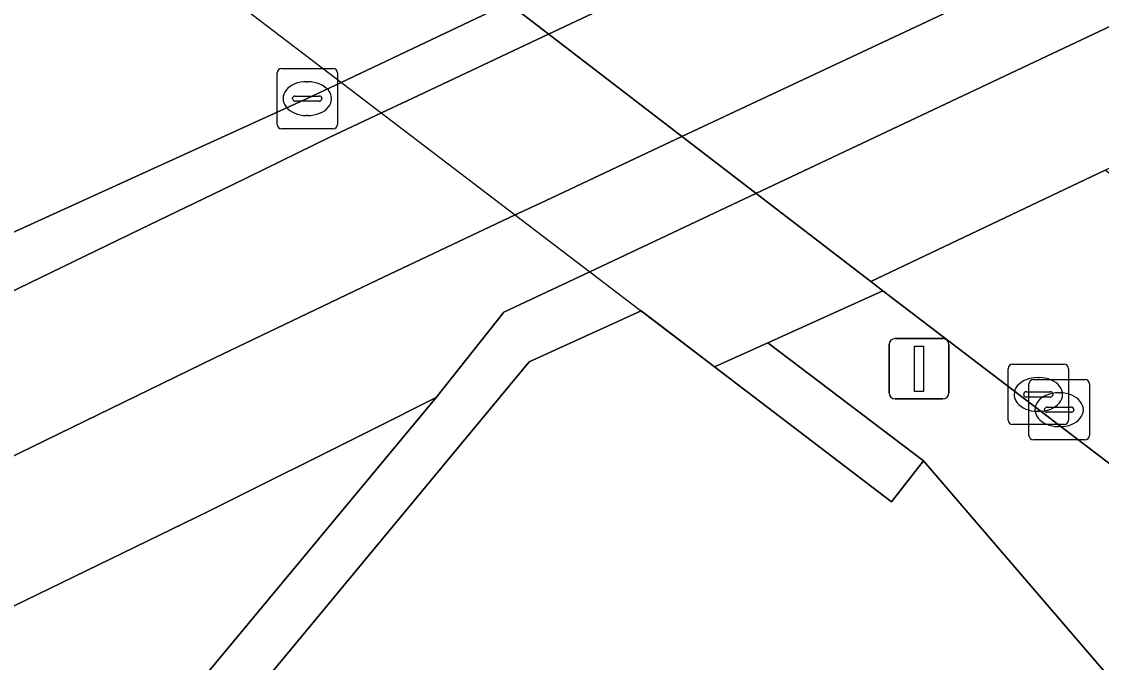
# Model space of a CAD drawing. Extents: x 158086 to 159499, y 382904 to 383981.
# Drawn here: x 158888.57 to 158906.46, y 383804 to 383814.61 of the extents above; entities that cross this region are included whole.
import ezdxf

# ---------------------------------------------------------------- set-up
doc = ezdxf.new("R2010")
doc.units = 0
for name, color, linetype in [('IMGEO_Berm_gesloten', 7, 'Continuous'), ('IMGEO_Berm_groen', 7, 'Continuous'), ('IMGEO_Berm_open', 7, 'Continuous'), ('IMGEO_Dek', 7, 'Continuous'), ('IMGEO_Fietspad_gesloten', 7, 'Continuous'), ('IMGEO_Groenvoorziening', 7, 'Continuous'), ('IMGEO_Hek', 7, 'Continuous'), ('IMGEO_Kolk', 7, 'Continuous'), ('IMGEO_Lichtmast', 7, 'Continuous'), ('IMGEO_Muur', 7, 'Continuous'), ('IMGEO_Rijbaan_regionaal_gesloten', 7, 'Continuous'), ('IMGEO_Voetpad_open', 7, 'Continuous')]:
    doc.layers.add(name, color=color, linetype=linetype)

msp = doc.modelspace()

# ---------------------------------------------------------------- linework, layer by layer
at = {"layer": 'IMGEO_Berm_gesloten'}
msp.add_lwpolyline([(158882.975, 383825.407), (158880.202, 383824.022), (158900.05, 383808.897), (158900.932, 383809.295), (158902.837, 383810.155), (158902.638, 383810.308)], close=True, dxfattribs=at)
at = {"layer": 'IMGEO_Berm_groen'}
msp.add_lwpolyline([(158935.088, 383785.597), (158919.894, 383797.171), (158918.946, 383795.963), (158918.201, 383796.553), (158919.136, 383797.732), (158902.837, 383810.155), (158900.932, 383809.295), (158903.511, 383807.338), (158912.45, 383796.934), (158931.369, 383782.148)], dxfattribs=at)
at = {"layer": 'IMGEO_Berm_open'}
for points in [[(158932.913, 383831.885), (158918.636, 383825.211), (158916.499, 383824.207), (158915.8, 383823.88), (158913.705, 383822.898), (158912.976, 383822.556), (158910.313, 383821.304), (158906.503, 383819.512), (158905.989, 383819.27), (158905.514, 383819.046), (158904.384, 383818.525), (158903.929, 383818.315), (158900.047, 383816.527), (158899.414, 383816.235), (158896.634, 383814.918), (158894.296, 383813.81), (158893.868, 383813.608), (158893.304, 383813.34), (158885.805, 383809.927), (158878.263, 383806.583)], [(158897.298, 383814.408), (158899.765, 383815.572), (158900.71, 383816.02), (158904.549, 383817.84), (158905.002, 383818.055), (158905.859, 383818.462), (158906.601, 383818.803), (158907.118, 383819.041), (158910.961, 383820.809), (158913.307, 383821.888), (158914.362, 383822.396), (158916.435, 383823.395), (158917.116, 383823.736)], [(158869.181, 383800.819), (158890.542, 383811.178), (158892.054, 383811.904), (158893.68, 383812.701), (158894.531, 383813.103), (158894.956, 383813.303), (158897.298, 383814.408)]]:
    msp.add_lwpolyline(points, dxfattribs=at)
at = {"layer": 'IMGEO_Dek'}
msp.add_lwpolyline([(158902.912, 383834.582), (158888.17, 383828.002), (158880.202, 383824.022), (158900.05, 383808.897), (158900.932, 383809.295), (158902.837, 383810.155), (158902.638, 383810.308), (158909.887, 383813.753), (158912.434, 383814.964), (158919.618, 383818.379), (158919.85, 383818.202), (158921.81, 383819.051), (158922.73, 383819.45)], close=True, dxfattribs=at)
at = {"layer": 'IMGEO_Fietspad_gesloten'}
for points in [[(158917.116, 383823.736), (158916.435, 383823.395), (158914.362, 383822.396), (158913.307, 383821.888), (158910.961, 383820.809), (158907.118, 383819.041), (158906.601, 383818.803), (158905.859, 383818.462), (158905.002, 383818.055), (158904.549, 383817.84), (158900.71, 383816.02), (158899.765, 383815.572), (158897.298, 383814.408), (158894.956, 383813.303), (158894.531, 383813.103), (158893.68, 383812.701), (158892.054, 383811.904), (158890.542, 383811.178), (158869.181, 383800.819)], [(158902.935, 383814.319), (158906.785, 383816.128), (158907.25, 383816.346), (158908.842, 383817.095), (158909.346, 383817.332), (158913.168, 383819.126), (158914.389, 383819.699), (158916.584, 383820.698), (158917.121, 383820.942), (158918.648, 383821.705), (158919.356, 383822.026)], [(158870.191, 383798.538), (158891.775, 383809.045), (158894.46, 383810.332), (158896.747, 383811.414), (158897.164, 383811.609), (158899.509, 383812.71), (158902.935, 383814.319)]]:
    msp.add_lwpolyline(points, dxfattribs=at)
at = {"layer": 'IMGEO_Groenvoorziening'}
for points in [[(158931.369, 383782.148), (158912.45, 383796.934), (158903.511, 383807.338), (158902.982, 383806.662), (158900.05, 383808.897), (158899.339, 383809.439), (158898.836, 383809.822), (158896.979, 383808.979), (158890.681, 383801.381), (158891.515, 383800.783), (158891.348, 383800.497), (158895.631, 383796.336), (158900.472, 383794.878), (158901.622, 383793.708), (158913.446, 383786.132), (158925.758, 383777.487)], [(158900.081, 383787.037), (158893.749, 383791.597), (158889.835, 383801.645), (158895.436, 383808.391), (158894.396, 383807.865), (158891.662, 383806.502), (158871.891, 383796.892)]]:
    msp.add_lwpolyline(points, dxfattribs=at)
at = {"layer": 'IMGEO_Hek'}
msp.add_lwpolyline([(158880.202, 383824.022), (158900.05, 383808.897)], dxfattribs=at)
at = {"layer": 'IMGEO_Kolk'}
for p, q in [((158892.803, 383812.913), (158892.803, 383813.765)), ((158892.878, 383813.839), (158893.73, 383813.839)), ((158893.804, 383813.765), (158893.804, 383812.913)), ((158893.291, 383813.619), (158893.316, 383813.619)), ((158893.062, 383813.333), (158893.062, 383813.345)), ((158893.105, 383813.382), (158893.503, 383813.382)), ((158893.546, 383813.345), (158893.546, 383813.333)), ((158893.5, 383813.296), (158893.102, 383813.296)), ((158893.314, 383813.059), (158893.289, 383813.059)), ((158893.73, 383812.839), (158892.878, 383812.839)), ((158904.911, 383808.014), (158904.911, 383808.866)), ((158904.986, 383808.94), (158905.838, 383808.94)), ((158905.912, 383808.866), (158905.912, 383808.014)), ((158905.331, 383808.687), (158906.183, 383808.687)), ((158905.399, 383808.72), (158905.424, 383808.72)), ((158905.256, 383807.761), (158905.256, 383808.613)), ((158906.257, 383808.613), (158906.257, 383807.761)), ((158905.17, 383808.434), (158905.17, 383808.446)), ((158905.608, 383808.397), (158905.21, 383808.397)), ((158905.213, 383808.483), (158905.611, 383808.483)), ((158905.654, 383808.446), (158905.654, 383808.434)), ((158905.744, 383808.467), (158905.769, 383808.467)), ((158905.422, 383808.16), (158905.397, 383808.16)), ((158905.515, 383808.181), (158905.515, 383808.193)), ((158905.558, 383808.23), (158905.956, 383808.23)), ((158905.999, 383808.193), (158905.999, 383808.181)), ((158905.953, 383808.144), (158905.555, 383808.144)), ((158905.838, 383807.94), (158904.986, 383807.94)), ((158905.767, 383807.907), (158905.742, 383807.907)), ((158906.183, 383807.687), (158905.331, 383807.687))]:
    msp.add_line(p, q, dxfattribs=at)
for points in [[(158892.803, 383812.913), (158892.803, 383813.765)], [(158892.878, 383813.839), (158893.73, 383813.839)], [(158893.804, 383813.765), (158893.804, 383812.913)], [(158893.73, 383812.839), (158892.878, 383812.839)], [(158904.911, 383808.014), (158904.911, 383808.866)], [(158904.986, 383808.94), (158905.838, 383808.94)], [(158905.912, 383808.866), (158905.912, 383808.014)], [(158905.331, 383808.687), (158906.183, 383808.687)], [(158905.256, 383807.761), (158905.256, 383808.613)], [(158906.257, 383808.613), (158906.257, 383807.761)], [(158905.838, 383807.94), (158904.986, 383807.94)], [(158906.183, 383807.687), (158905.331, 383807.687)]]:
    msp.add_lwpolyline(points, dxfattribs=at)
for centre, radius, start, end in [((158892.88, 383813.763), 0.0765, 91.552, 178.448), ((158892.88, 383813.763), 0.0765, 91.552, 178.448), ((158893.728, 383813.763), 0.0765, 1.552, 88.448), ((158893.728, 383813.763), 0.0765, 1.552, 88.448), ((158893.102, 383813.342), 0.0403, 85.8775, 175.7526), ((158893.099, 383813.332), 0.0366, 178.938, 274.7102), ((158893.503, 383813.339), 0.043, 264.8664, 352.4533), ((158893.507, 383813.344), 0.0386, 1.7309, 96.639), ((158892.88, 383812.915), 0.0765, 181.552, 268.448), ((158892.88, 383812.915), 0.0765, 181.552, 268.448), ((158893.728, 383812.915), 0.0765, 271.552, 358.448), ((158893.728, 383812.915), 0.0765, 271.552, 358.448), ((158904.988, 383808.864), 0.0765, 91.552, 178.448), ((158904.988, 383808.864), 0.0765, 91.552, 178.448), ((158905.836, 383808.864), 0.0765, 1.552, 88.448), ((158905.836, 383808.864), 0.0765, 1.552, 88.448), ((158905.333, 383808.611), 0.0765, 91.552, 178.448), ((158905.333, 383808.611), 0.0765, 91.552, 178.448), ((158906.181, 383808.611), 0.0765, 1.552, 88.448), ((158906.181, 383808.611), 0.0765, 1.552, 88.448), ((158905.21, 383808.443), 0.0403, 85.8775, 175.7526), ((158905.207, 383808.433), 0.0366, 178.938, 274.7102), ((158905.611, 383808.44), 0.043, 264.8664, 352.4533), ((158905.615, 383808.445), 0.0386, 1.7309, 96.639), ((158905.555, 383808.19), 0.0403, 85.8775, 175.7526), ((158905.552, 383808.18), 0.0366, 178.938, 274.7102), ((158905.956, 383808.187), 0.043, 264.8664, 352.4533), ((158905.96, 383808.192), 0.0386, 1.7309, 96.639), ((158904.988, 383808.016), 0.0765, 181.552, 268.448), ((158904.988, 383808.016), 0.0765, 181.552, 268.448), ((158905.836, 383808.016), 0.0765, 271.552, 358.448), ((158905.836, 383808.016), 0.0765, 271.552, 358.448), ((158905.333, 383807.763), 0.0765, 181.552, 268.448), ((158905.333, 383807.763), 0.0765, 181.552, 268.448), ((158906.181, 383807.763), 0.0765, 271.552, 358.448), ((158906.181, 383807.763), 0.0765, 271.552, 358.448)]:
    msp.add_arc(centre, radius, start, end, dxfattribs=at)
for centre, major_axis, ratio, start_param, end_param in [((158893.29, 383813.339), (-0.387, 0.002), 0.722429, 4.712389, 7.853982), ((158893.315, 383813.339), (-0.39, 0.002), 0.717154, 1.570796, 4.712389), ((158905.398, 383808.44), (-0.387, 0.002), 0.722429, 4.712389, 7.853982), ((158905.423, 383808.44), (-0.39, 0.002), 0.717154, 1.570796, 4.712389), ((158905.743, 383808.187), (-0.387, 0.002), 0.722429, 4.712389, 7.853982), ((158905.768, 383808.187), (-0.39, 0.002), 0.717154, 1.570796, 4.712389)]:
    msp.add_ellipse(centre, major_axis=major_axis, ratio=ratio, start_param=start_param, end_param=end_param, dxfattribs=at)
at = {"layer": 'IMGEO_Lichtmast'}
for p, q in [((158902.939, 383808.466), (158902.939, 383809.266)), ((158902.939, 383809.266), (158902.939, 383808.466)), ((158903.039, 383809.366), (158903.829, 383809.366)), ((158903.829, 383809.366), (158903.039, 383809.366)), ((158903.929, 383809.266), (158903.929, 383808.466)), ((158903.929, 383808.466), (158903.929, 383809.266)), ((158903.829, 383808.366), (158903.039, 383808.366)), ((158903.039, 383808.366), (158903.829, 383808.366))]:
    msp.add_line(p, q, dxfattribs=at)
msp.add_lwpolyline([(158903.359, 383809.241), (158903.509, 383809.241), (158903.509, 383808.491), (158903.359, 383808.491), (158903.359, 383809.241)], dxfattribs=at)
for centre, start, end in [((158903.039, 383809.266), 90, 180), ((158903.039, 383809.266), 90, 180), ((158903.829, 383809.266), 0, 90), ((158903.829, 383809.266), 360, 90), ((158903.039, 383808.466), 180, 270), ((158903.039, 383808.466), 180, 270), ((158903.829, 383808.466), 270, 0), ((158903.829, 383808.466), 270, 0)]:
    msp.add_arc(centre, 0.1, start, end, dxfattribs=at)
at = {"layer": 'IMGEO_Muur'}
msp.add_lwpolyline([(158907.998, 383815.199), (158900.733, 383811.77), (158897.983, 383810.472), (158896.562, 383809.802), (158895.436, 383808.391), (158889.835, 383801.645), (158891.348, 383800.497), (158891.515, 383800.783), (158890.681, 383801.381), (158896.979, 383808.979), (158898.836, 383809.822), (158899.339, 383809.439), (158900.05, 383808.897), (158900.932, 383809.295), (158902.837, 383810.155), (158902.638, 383810.308), (158906.518, 383812.152)], dxfattribs=at)
msp.add_lwpolyline([(158902.982, 383806.662), (158903.511, 383807.338), (158900.932, 383809.295), (158900.05, 383808.897)], close=True, dxfattribs=at)
at = {"layer": 'IMGEO_Rijbaan_regionaal_gesloten'}
for points in [[(158885.805, 383809.927), (158893.304, 383813.34), (158893.868, 383813.608), (158894.296, 383813.81), (158896.634, 383814.918), (158899.414, 383816.235), (158900.047, 383816.527), (158903.929, 383818.315), (158904.384, 383818.525), (158905.514, 383819.046), (158905.989, 383819.27), (158906.503, 383819.512), (158910.313, 383821.304), (158912.976, 383822.556), (158913.705, 383822.898), (158915.8, 383823.88), (158916.499, 383824.207), (158918.636, 383825.211), (158932.913, 383831.885), (158931.656, 383834.319), (158913.706, 383826.34), (158890.624, 383816.08), (158857.176, 383801.486)], [(158945.802, 383782.061), (158926.241, 383796.967), (158906.518, 383812.152), (158902.638, 383810.308), (158902.837, 383810.155), (158919.136, 383797.732), (158919.894, 383797.171), (158935.088, 383785.597)]]:
    msp.add_lwpolyline(points, dxfattribs=at)
msp.add_lwpolyline([(158890.133, 383828.878), (158888.17, 383828.002), (158882.975, 383825.407), (158902.638, 383810.308), (158909.887, 383813.753)], close=True, dxfattribs=at)
at = {"layer": 'IMGEO_Voetpad_open'}
for points in [[(158919.356, 383822.026), (158918.648, 383821.705), (158917.121, 383820.942), (158916.584, 383820.698), (158914.389, 383819.699), (158913.168, 383819.126), (158909.346, 383817.332), (158908.842, 383817.095), (158907.25, 383816.346), (158906.785, 383816.128), (158902.935, 383814.319), (158899.509, 383812.71), (158897.164, 383811.609), (158896.747, 383811.414), (158894.46, 383810.332), (158891.775, 383809.045), (158870.191, 383798.538)], [(158871.891, 383796.892), (158891.662, 383806.502), (158894.396, 383807.865), (158895.436, 383808.391), (158896.562, 383809.802), (158897.983, 383810.472), (158900.733, 383811.77), (158907.998, 383815.199), (158910.555, 383816.405), (158917.755, 383819.802)]]:
    msp.add_lwpolyline(points, dxfattribs=at)

doc.saveas('drawing.dxf')
